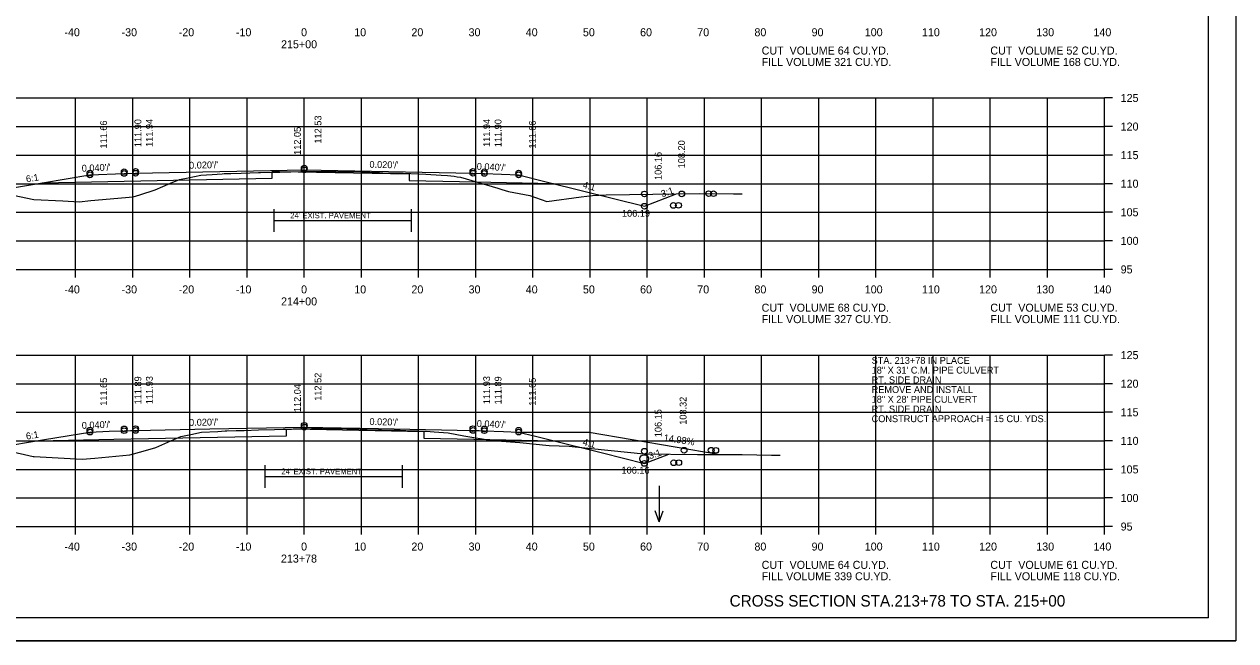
# Model space of a CAD drawing. Extents: x 1175611 to 1176402, y -433344 to -416213.
# Drawn here: x 1175732 to 1175943.9, y -424383.3 to -424275.4 of the extents above; entities that cross this region are included whole.
import ezdxf

# ---------------------------------------------------------------- set-up
doc = ezdxf.new("R2010")
doc.units = 0
for name, color, linetype in [('Default', 7, 'Continuous'), ('R_Alt Surface', 7, 'Continuous'), ('R_Axis', 7, 'Continuous'), ('R_Axis Annot', 7, 'Continuous'), ('R_Border', 7, 'Continuous'), ('R_Draft', 7, 'Continuous'), ('R_Drive', 7, 'Continuous'), ('R_Exist Surface', 7, 'Continuous'), ('R_Fin Surface', 7, 'Continuous'), ('R_Grid', 7, 'Continuous'), ('R_No Plot', 7, 'Continuous'), ('R_Proposed Road', 7, 'Continuous'), ('R_Water', 7, 'Continuous'), ('R_Water Annot', 7, 'Continuous'), ('R_Xsect Elev', 7, 'Continuous'), ('R_Xsect Slope', 7, 'Continuous')]:
    doc.layers.add(name, color=color, linetype=linetype)

msp = doc.modelspace()

# ---------------------------------------------------------------- linework, layer by layer
at = {"layer": 'R_Alt Surface'}
for p, q in [((1175775.71, -424309.8), (1175799.71, -424309.8)), ((1175774.15, -424354.58), (1175798.15, -424354.58))]:
    msp.add_line(p, q, dxfattribs=at)
for points in [[(1175735.14, -424303.19), (1175775.34, -424302.39), (1175775.34, -424301.22), (1175776.62, -424301.19), (1175799.34, -424301.65), (1175799.34, -424302.81), (1175808.12, -424302.99), (1175824.55, -424303.32)], [(1175775.71, -424311.8), (1175775.71, -424307.8)], [(1175799.71, -424311.8), (1175799.71, -424307.8)], [(1175734.43, -424348.32), (1175747.65, -424348.05), (1175777.87, -424347.45), (1175777.87, -424346.28), (1175779.15, -424346.25), (1175801.87, -424346.71), (1175801.87, -424347.88), (1175810.65, -424348.05), (1175824.56, -424348.33)], [(1175774.15, -424356.58), (1175774.15, -424352.58)], [(1175798.15, -424356.58), (1175798.15, -424352.58)]]:
    msp.add_lwpolyline(points, dxfattribs=at)
at = {"layer": 'R_Axis'}
for p, q in [((1175920.97, -424318.35), (1175920.97, -424288.35)), ((1175922.37, -424288.35), (1175920.97, -424288.35)), ((1175922.37, -424293.35), (1175920.97, -424293.35)), ((1175922.37, -424298.35), (1175920.97, -424298.35)), ((1175922.37, -424303.35), (1175920.97, -424303.35)), ((1175922.37, -424308.35), (1175920.97, -424308.35)), ((1175922.37, -424313.35), (1175920.97, -424313.35)), ((1175640.97, -424318.35), (1175920.97, -424318.35)), ((1175740.97, -424319.75), (1175740.97, -424318.35)), ((1175750.97, -424319.75), (1175750.97, -424318.35)), ((1175760.97, -424319.75), (1175760.97, -424318.35)), ((1175770.97, -424319.75), (1175770.97, -424318.35)), ((1175780.97, -424319.75), (1175780.97, -424318.35)), ((1175790.97, -424319.75), (1175790.97, -424318.35)), ((1175800.97, -424319.75), (1175800.97, -424318.35)), ((1175810.97, -424319.75), (1175810.97, -424318.35)), ((1175820.97, -424319.75), (1175820.97, -424318.35)), ((1175830.97, -424319.75), (1175830.97, -424318.35)), ((1175840.97, -424319.75), (1175840.97, -424318.35)), ((1175850.97, -424319.75), (1175850.97, -424318.35)), ((1175860.97, -424319.75), (1175860.97, -424318.35)), ((1175870.97, -424319.75), (1175870.97, -424318.35)), ((1175880.97, -424319.75), (1175880.97, -424318.35)), ((1175890.97, -424319.75), (1175890.97, -424318.35)), ((1175900.97, -424319.75), (1175900.97, -424318.35)), ((1175910.97, -424319.75), (1175910.97, -424318.35)), ((1175920.97, -424319.75), (1175920.97, -424318.35)), ((1175922.37, -424318.35), (1175920.97, -424318.35)), ((1175920.97, -424363.35), (1175920.97, -424333.35)), ((1175922.37, -424333.35), (1175920.97, -424333.35)), ((1175922.37, -424338.35), (1175920.97, -424338.35)), ((1175922.37, -424343.35), (1175920.97, -424343.35)), ((1175922.37, -424348.35), (1175920.97, -424348.35)), ((1175922.37, -424353.35), (1175920.97, -424353.35)), ((1175922.37, -424358.35), (1175920.97, -424358.35)), ((1175640.97, -424363.35), (1175920.97, -424363.35)), ((1175740.97, -424364.75), (1175740.97, -424363.35)), ((1175750.97, -424364.75), (1175750.97, -424363.35)), ((1175760.97, -424364.75), (1175760.97, -424363.35)), ((1175770.97, -424364.75), (1175770.97, -424363.35)), ((1175780.97, -424364.75), (1175780.97, -424363.35)), ((1175790.97, -424364.75), (1175790.97, -424363.35)), ((1175800.97, -424364.75), (1175800.97, -424363.35)), ((1175810.97, -424364.75), (1175810.97, -424363.35)), ((1175820.97, -424364.75), (1175820.97, -424363.35)), ((1175830.97, -424364.75), (1175830.97, -424363.35)), ((1175840.97, -424364.75), (1175840.97, -424363.35)), ((1175850.97, -424364.75), (1175850.97, -424363.35)), ((1175860.97, -424364.75), (1175860.97, -424363.35)), ((1175870.97, -424364.75), (1175870.97, -424363.35)), ((1175880.97, -424364.75), (1175880.97, -424363.35)), ((1175890.97, -424364.75), (1175890.97, -424363.35)), ((1175900.97, -424364.75), (1175900.97, -424363.35)), ((1175910.97, -424364.75), (1175910.97, -424363.35)), ((1175920.97, -424364.75), (1175920.97, -424363.35)), ((1175922.37, -424363.35), (1175920.97, -424363.35))]:
    msp.add_line(p, q, dxfattribs=at)
at = {"layer": 'R_Border'}
for q in [(1175939.15, -424173.89), (1175622.97, -424379.35)]:
    msp.add_line((1175939.15, -424379.35), q, dxfattribs=at)
at = {"layer": 'R_Drive'}
msp.add_lwpolyline([(1175818.47, -424346.81), (1175830.82, -424346.81), (1175853.34, -424350.7)], dxfattribs=at)
at = {"layer": 'R_Exist Surface'}
for points in [[(1175730.07, -424305.36), (1175733.69, -424306.12), (1175738.72, -424306.37), (1175741.6, -424306.5), (1175743.62, -424306.32), (1175751.05, -424305.67), (1175752.21, -424305.32), (1175754.9, -424304.41), (1175757.55, -424303.28), (1175759.13, -424302.6), (1175760.64, -424302.3), (1175762.85, -424301.86), (1175764.86, -424301.74), (1175766.6, -424301.62), (1175766.98, -424301.59), (1175767.76, -424301.56), (1175768.13, -424301.55), (1175769.92, -424301.53), (1175772.96, -424301.4), (1175773.34, -424301.38), (1175776.38, -424301.32), (1175776.7, -424301.31), (1175778.46, -424301.27), (1175778.62, -424301.27), (1175780.62, -424301.22), (1175781.22, -424301.21), (1175785.89, -424301.2), (1175786.54, -424301.21), (1175790.86, -424301.3), (1175794.1, -424301.42), (1175794.46, -424301.43), (1175794.73, -424301.44), (1175797.8, -424301.5), (1175798.28, -424301.52), (1175802.21, -424301.68), (1175804.94, -424301.85), (1175806.04, -424301.91), (1175807.19, -424302.04), (1175807.71, -424302.15), (1175808.28, -424302.21), (1175813.86, -424303.83), (1175814.85, -424304.16), (1175815.55, -424304.38), (1175816.71, -424304.69), (1175820.41, -424305.44), (1175823.42, -424306.48), (1175829.43, -424305.66), (1175831.41, -424305.39), (1175833.77, -424305.3), (1175850.1, -424305.08), (1175856.05, -424305.11), (1175857.55, -424305.11)], [(1175729.24, -424350.1), (1175733.53, -424351.07), (1175733.63, -424351.1), (1175733.75, -424351.1), (1175742.12, -424351.57), (1175744.34, -424351.37), (1175750.48, -424350.81), (1175752.77, -424350.17), (1175755.02, -424349.5), (1175758.13, -424348.12), (1175759.39, -424347.58), (1175761.11, -424347.23), (1175762.99, -424346.86), (1175765.86, -424346.7), (1175767.13, -424346.61), (1175767.4, -424346.6), (1175769.07, -424346.56), (1175770.43, -424346.53), (1175772.99, -424346.43), (1175775.74, -424346.36), (1175777.27, -424346.32), (1175778.55, -424346.28), (1175778.66, -424346.28), (1175778.72, -424346.28), (1175779.02, -424346.26), (1175782.22, -424346.21), (1175784.11, -424346.2), (1175788.42, -424346.26), (1175790.77, -424346.31), (1175793.17, -424346.4), (1175794.49, -424346.44), (1175796.64, -424346.47), (1175797.75, -424346.49), (1175799.77, -424346.57), (1175801.02, -424346.62), (1175801.88, -424346.66), (1175802.3, -424346.68), (1175803.7, -424346.77), (1175806.14, -424346.94), (1175806.15, -424346.93), (1175808.88, -424347.49), (1175813.83, -424348.28), (1175818.7, -424348.66), (1175823.79, -424349.14), (1175827.3, -424349.27), (1175828.37, -424349.38), (1175840.35, -424350.65), (1175849.77, -424350.73), (1175857.55, -424350.73), (1175862.69, -424350.86), (1175864.2, -424350.88)]]:
    msp.add_lwpolyline(points, dxfattribs=at)
at = {"layer": 'R_Fin Surface'}
for points in [[(1175709.09, -424304.78), (1175716.3, -424307.19), (1175721.47, -424305.47), (1175735.2, -424303.18), (1175743.47, -424301.8), (1175749.47, -424301.56), (1175751.47, -424301.52), (1175780.97, -424300.93), (1175810.47, -424301.52), (1175812.47, -424301.56), (1175818.47, -424301.8), (1175823.75, -424303.12), (1175840.47, -424307.3), (1175845.88, -424305.16)], [(1175727.51, -424349.47), (1175735.2, -424348.19), (1175739.83, -424347.41), (1175743.47, -424346.81), (1175746.83, -424346.67), (1175749.47, -424346.57), (1175750.59, -424346.55), (1175751.47, -424346.53), (1175764.45, -424346.27), (1175780.97, -424345.94), (1175793.95, -424346.2), (1175810.47, -424346.53), (1175811.59, -424346.55), (1175812.47, -424346.57), (1175815.83, -424346.7), (1175818.47, -424346.81), (1175821.43, -424347.55), (1175823.75, -424348.13), (1175833.11, -424350.47), (1175840.47, -424352.31), (1175844.72, -424350.67)]]:
    msp.add_lwpolyline(points, dxfattribs=at)
at = {"layer": 'R_Grid'}
for p, q in [((1175640.97, -424288.35), (1175920.97, -424288.35)), ((1175740.97, -424318.35), (1175740.97, -424288.35)), ((1175750.97, -424318.35), (1175750.97, -424288.35)), ((1175760.97, -424318.35), (1175760.97, -424288.35)), ((1175770.97, -424318.35), (1175770.97, -424288.35)), ((1175780.97, -424318.35), (1175780.97, -424288.35)), ((1175790.97, -424318.35), (1175790.97, -424288.35)), ((1175800.97, -424318.35), (1175800.97, -424288.35)), ((1175810.97, -424318.35), (1175810.97, -424288.35)), ((1175820.97, -424318.35), (1175820.97, -424288.35)), ((1175830.97, -424318.35), (1175830.97, -424288.35)), ((1175840.97, -424318.35), (1175840.97, -424288.35)), ((1175850.97, -424318.35), (1175850.97, -424288.35)), ((1175860.97, -424318.35), (1175860.97, -424288.35)), ((1175870.97, -424318.35), (1175870.97, -424288.35)), ((1175880.97, -424318.35), (1175880.97, -424288.35)), ((1175890.97, -424318.35), (1175890.97, -424288.35)), ((1175900.97, -424318.35), (1175900.97, -424288.35)), ((1175910.97, -424318.35), (1175910.97, -424288.35)), ((1175920.97, -424318.35), (1175920.97, -424288.35)), ((1175640.97, -424293.35), (1175920.97, -424293.35)), ((1175640.97, -424298.35), (1175920.97, -424298.35)), ((1175640.97, -424303.35), (1175920.97, -424303.35)), ((1175640.97, -424308.35), (1175920.97, -424308.35)), ((1175640.97, -424313.35), (1175920.97, -424313.35)), ((1175640.97, -424318.35), (1175920.97, -424318.35)), ((1175640.97, -424333.35), (1175920.97, -424333.35)), ((1175740.97, -424363.35), (1175740.97, -424333.35)), ((1175750.97, -424363.35), (1175750.97, -424333.35)), ((1175760.97, -424363.35), (1175760.97, -424333.35)), ((1175770.97, -424363.35), (1175770.97, -424333.35)), ((1175780.97, -424363.35), (1175780.97, -424333.35)), ((1175790.97, -424363.35), (1175790.97, -424333.35)), ((1175800.97, -424363.35), (1175800.97, -424333.35)), ((1175810.97, -424363.35), (1175810.97, -424333.35)), ((1175820.97, -424363.35), (1175820.97, -424333.35)), ((1175830.97, -424363.35), (1175830.97, -424333.35)), ((1175840.97, -424363.35), (1175840.97, -424333.35)), ((1175850.97, -424363.35), (1175850.97, -424333.35)), ((1175860.97, -424363.35), (1175860.97, -424333.35)), ((1175870.97, -424363.35), (1175870.97, -424333.35)), ((1175880.97, -424363.35), (1175880.97, -424333.35)), ((1175890.97, -424363.35), (1175890.97, -424333.35)), ((1175900.97, -424363.35), (1175900.97, -424333.35)), ((1175910.97, -424363.35), (1175910.97, -424333.35)), ((1175920.97, -424363.35), (1175920.97, -424333.35)), ((1175640.97, -424338.35), (1175920.97, -424338.35)), ((1175640.97, -424343.35), (1175920.97, -424343.35)), ((1175640.97, -424348.35), (1175920.97, -424348.35)), ((1175640.97, -424353.35), (1175920.97, -424353.35)), ((1175640.97, -424358.35), (1175920.97, -424358.35)), ((1175640.97, -424363.35), (1175920.97, -424363.35))]:
    msp.add_line(p, q, dxfattribs=at)
at = {"layer": 'R_No Plot'}
msp.add_line((1175610.57, -424383.33), (1175943.91, -424383.33), dxfattribs=at)
msp.add_lwpolyline([(1175610.57, -424170), (1175943.91, -424170), (1175943.91, -424383.34), (1175610.57, -424383.34)], close=True, dxfattribs=at)
for centre in [(1175751.47, -424301.21), (1175780.97, -424300.62), (1175780.97, -424300.93), (1175810.47, -424301.21), (1175743.47, -424301.49), (1175743.47, -424301.8), (1175749.47, -424301.25), (1175749.47, -424301.56), (1175751.47, -424301.52), (1175810.47, -424301.52), (1175812.47, -424301.25), (1175812.47, -424301.56), (1175818.47, -424301.49), (1175818.47, -424301.8), (1175840.47, -424305.15), (1175847, -424305.13), (1175851.7, -424305.09), (1175852.55, -424305.1), (1175840.47, -424307.3), (1175845.52, -424307.15), (1175846.43, -424307.14), (1175780.97, -424345.63), (1175743.47, -424346.5), (1175743.47, -424346.81), (1175749.47, -424346.26), (1175749.47, -424346.57), (1175751.47, -424346.22), (1175751.47, -424346.53), (1175780.97, -424345.94), (1175810.47, -424346.22), (1175810.47, -424346.53), (1175812.47, -424346.26), (1175812.47, -424346.57), (1175818.47, -424346.5), (1175818.47, -424346.81), (1175840.47, -424350.17), (1175847.41, -424350), (1175852.14, -424350), (1175852.95, -424350.01), (1175840.47, -424352.31), (1175845.6, -424352.18), (1175846.48, -424352.17)]:
    msp.add_circle(centre, 0.5, dxfattribs=at)
at = {"layer": 'R_Proposed Road'}
for p, q in [((1175840.95, -424351), (1175840.95, -424351)), ((1175843.47, -424351), (1175843.47, -424351)), ((1175843.47, -424351), (1175843.47, -424351))]:
    msp.add_line(p, q, dxfattribs=at)
at = {"layer": 'R_Water'}
msp.add_circle((1175840.43, -424351.52), 0.75, dxfattribs=at)
at = {"layer": 'R_Water Annot'}
for p, q in [((1175843.06, -424356.24), (1175843.06, -424362.52)), ((1175843.06, -424362.52), (1175842.36, -424360.6)), ((1175843.06, -424362.52), (1175843.76, -424360.6))]:
    msp.add_line(p, q, dxfattribs=at)

# ---------------------------------------------------------------- texts
at = {"layer": 'Default'}
for s, p in [('CUT  VOLUME 64 CU.YD.', (1175860.97, -424280.75)), ('CUT  VOLUME 52 CU.YD.', (1175900.97, -424280.75)), ('FILL VOLUME 321 CU.YD.', (1175860.97, -424282.75)), ('FILL VOLUME 168 CU.YD.', (1175900.97, -424282.75)), ('CUT  VOLUME 68 CU.YD.', (1175860.97, -424325.75)), ('CUT  VOLUME 53 CU.YD.', (1175900.97, -424325.75)), ('FILL VOLUME 327 CU.YD.', (1175860.97, -424327.75)), ('FILL VOLUME 111 CU.YD.', (1175900.97, -424327.75)), ('CUT  VOLUME 64 CU.YD.', (1175860.97, -424370.75)), ('CUT  VOLUME 61 CU.YD.', (1175900.97, -424370.75)), ('FILL VOLUME 339 CU.YD.', (1175860.97, -424372.75)), ('FILL VOLUME 118 CU.YD.', (1175900.97, -424372.75))]:
    msp.add_text(s, height=1.4, dxfattribs=at).set_placement(p)
at = {"layer": 'R_Alt Surface'}
for p in [(1175778.52, -424309.41), (1175776.97, -424354.19)]:
    msp.add_text("24' EXIST. PAVEMENT", height=1, dxfattribs=at).set_placement(p)
at = {"layer": 'R_Axis Annot'}
for s, p in [('-40', (1175739.01, -424277.55)), ('-30', (1175749.01, -424277.55)), ('-20', (1175759.01, -424277.55)), ('-10', (1175769.01, -424277.55)), ('0', (1175780.41, -424277.55)), ('10', (1175789.71, -424277.55)), ('20', (1175799.71, -424277.55)), ('30', (1175809.71, -424277.55)), ('40', (1175819.71, -424277.55)), ('50', (1175829.71, -424277.55)), ('60', (1175839.71, -424277.55)), ('70', (1175849.71, -424277.55)), ('80', (1175859.71, -424277.55)), ('90', (1175869.71, -424277.55)), ('100', (1175879.01, -424277.55)), ('110', (1175889.01, -424277.55)), ('120', (1175899.01, -424277.55)), ('130', (1175909.01, -424277.55)), ('140', (1175919.01, -424277.55)), ('215+00', (1175776.91, -424279.65)), ('125', (1175923.77, -424289.05)), ('120', (1175923.77, -424294.05)), ('115', (1175923.77, -424299.05)), ('110', (1175923.77, -424304.05)), ('105', (1175923.77, -424309.05)), ('100', (1175923.77, -424314.05)), ('95', (1175923.77, -424319.05)), ('-40', (1175739.01, -424322.55)), ('-30', (1175749.01, -424322.55)), ('-20', (1175759.01, -424322.55)), ('-10', (1175769.01, -424322.55)), ('0', (1175780.41, -424322.55)), ('10', (1175789.71, -424322.55)), ('20', (1175799.71, -424322.55)), ('30', (1175809.71, -424322.55)), ('40', (1175819.71, -424322.55)), ('50', (1175829.71, -424322.55)), ('60', (1175839.71, -424322.55)), ('70', (1175849.71, -424322.55)), ('80', (1175859.71, -424322.55)), ('90', (1175869.71, -424322.55)), ('100', (1175879.01, -424322.55)), ('110', (1175889.01, -424322.55)), ('120', (1175899.01, -424322.55)), ('130', (1175909.01, -424322.55)), ('140', (1175919.01, -424322.55)), ('214+00', (1175776.91, -424324.65)), ('125', (1175923.77, -424334.05)), ('120', (1175923.77, -424339.05)), ('115', (1175923.77, -424344.05)), ('110', (1175923.77, -424349.05)), ('105', (1175923.77, -424354.05)), ('100', (1175923.77, -424359.05)), ('95', (1175923.77, -424364.05)), ('-40', (1175739.01, -424367.55)), ('-30', (1175749.01, -424367.55)), ('-20', (1175759.01, -424367.55)), ('-10', (1175769.01, -424367.55)), ('0', (1175780.41, -424367.55)), ('10', (1175789.71, -424367.55)), ('20', (1175799.71, -424367.55)), ('30', (1175809.71, -424367.55)), ('40', (1175819.71, -424367.55)), ('50', (1175829.71, -424367.55)), ('60', (1175839.71, -424367.55)), ('70', (1175849.71, -424367.55)), ('80', (1175859.71, -424367.55)), ('90', (1175869.71, -424367.55)), ('100', (1175879.01, -424367.55)), ('110', (1175889.01, -424367.55)), ('120', (1175899.01, -424367.55)), ('130', (1175909.01, -424367.55)), ('140', (1175919.01, -424367.55)), ('213+78', (1175776.89, -424369.65))]:
    msp.add_text(s, height=1.4, dxfattribs=at).set_placement(p)
at = {"layer": 'R_Draft'}
msp.add_text('CROSS SECTION STA.213+78 TO STA. 215+00', height=2, dxfattribs=at).set_placement((1175855.37, -424377.35))
at = {"layer": 'R_Drive'}
msp.add_text('14.98%', height=1.2, rotation=351.5815, dxfattribs=at).set_placement((1175843.78, -424348.36))
at = {"layer": 'R_Water Annot'}
for s, p in [('STA. 213+78 IN PLACE', (1175880.21, -424334.88)), ('18" X 31\' C.M. PIPE CULVERT', (1175880.21, -424336.58)), ('RT. SIDE DRAIN', (1175880.21, -424338.28)), ('REMOVE AND INSTALL', (1175880.21, -424339.98)), ('18" X 28\' PIPE CULVERT', (1175880.21, -424341.68)), ('RT. SIDE DRAIN ', (1175880.21, -424343.38)), ('CONSTRUCT APPROACH = 15 CU. YDS.', (1175880.21, -424345.08))]:
    msp.add_text(s, height=1.2, dxfattribs=at).set_placement(p)
at = {"layer": 'R_Xsect Elev'}
for s, p in [('111.90', (1175752.47, -424296.96)), ('111.94', (1175754.47, -424296.92)), ('112.53', (1175783.97, -424296.33)), ('111.94', (1175813.47, -424296.92)), ('111.90', (1175815.47, -424296.96)), ('111.66', (1175746.47, -424297.2)), ('112.05', (1175780.37, -424298.31)), ('111.66', (1175821.47, -424297.2)), ('108.20', (1175847.56, -424300.66)), ('106.16', (1175843.47, -424302.7)), ('112.52', (1175783.97, -424341.34)), ('111.65', (1175746.47, -424342.21)), ('111.89', (1175752.47, -424341.97)), ('111.93', (1175754.47, -424341.93)), ('112.04', (1175780.37, -424343.32)), ('111.93', (1175813.47, -424341.93)), ('111.89', (1175815.47, -424341.97)), ('111.65', (1175821.47, -424342.21)), ('108.32', (1175847.83, -424345.54)), ('106.15', (1175843.47, -424347.71))]:
    msp.add_text(s, height=1.2, rotation=90, dxfattribs=at).set_placement(p)
for s, p in [('106.19', (1175836.54, -424309.13)), ('106.16', (1175836.46, -424354.09))]:
    msp.add_text(s, height=1.2, dxfattribs=at).set_placement(p)
at = {"layer": 'R_Xsect Slope'}
for s, rotation, p in [("0.040'/'", 2.2906, (1175742.07, -424301.26)), ("0.020'/'", 1.1458, (1175760.83, -424300.73)), ("0.020'/'", 358.8542, (1175792.36, -424300.56)), ("0.040'/'", 357.7094, (1175811.12, -424300.91)), ('6:1', 9.4623, (1175732.39, -424303.14)), ('4:1', 345.9638, (1175829.59, -424304.07)), ('3:1', 18.4349, (1175843.58, -424305.74)), ("0.040'/'", 2.2906, (1175742.07, -424346.26)), ("0.020'/'", 1.1458, (1175760.83, -424345.74)), ("0.020'/'", 358.8542, (1175792.36, -424345.57)), ("0.040'/'", 357.7094, (1175811.12, -424345.91)), ('6:1', 9.4623, (1175732.39, -424348.15)), ('4:1', 345.9638, (1175829.59, -424349.07)), ('3:1', 18.4349, (1175841.4, -424351.59))]:
    msp.add_text(s, height=1.2, rotation=rotation, dxfattribs=at).set_placement(p)

doc.saveas('drawing.dxf')
